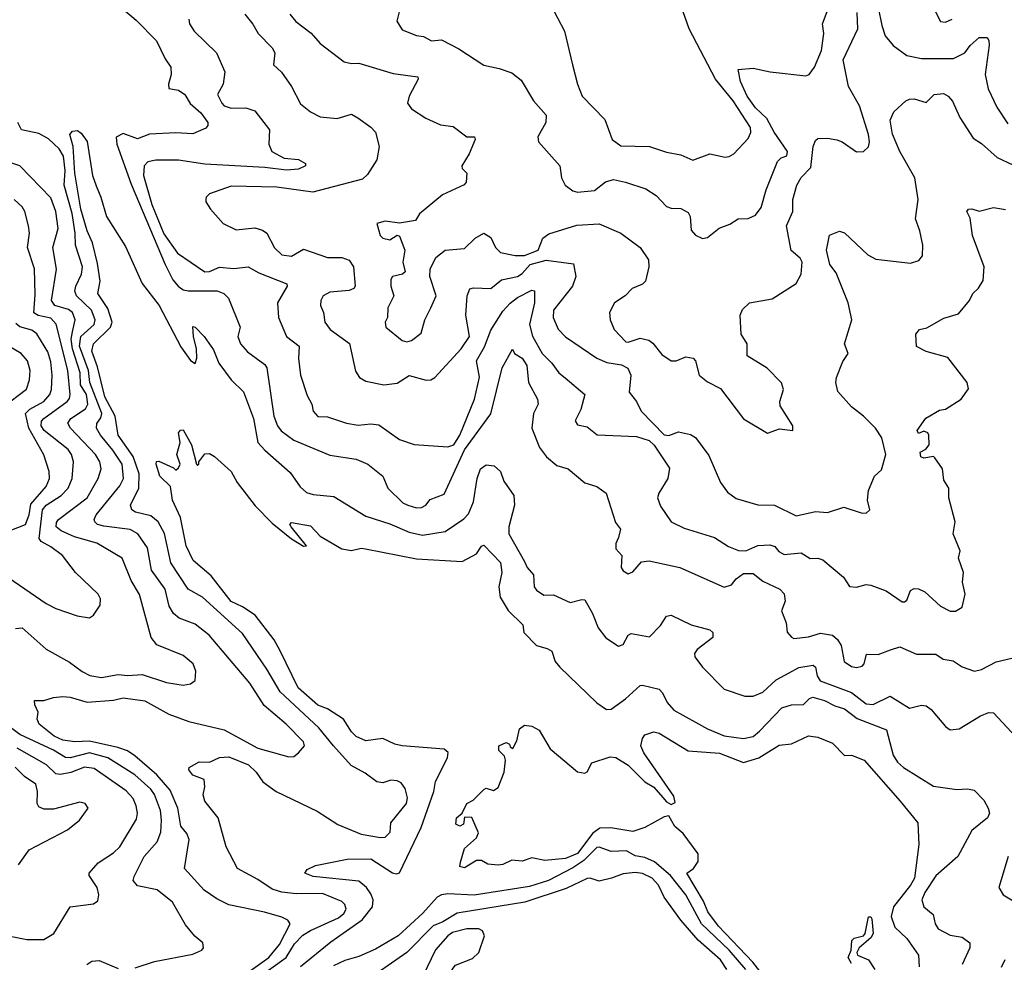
# Model space of a CAD drawing. Extents: x 1308313 to 1441400, y 959662 to 1036319.
# Tile 365 of 656: x 1373565 to 1377660, y 1007325 to 1011242. Entities that reach past the tile are written whole.
import ezdxf

# ---------------------------------------------------------------- set-up
doc = ezdxf.new("R2010")
doc.units = 0

msp = doc.modelspace()

# ---------------------------------------------------------------- linework, layer by layer
at = {"layer": '0CON10XD'}
for points in [[(1375151.7, 1011308.3), (1375133.6, 1011236.4), (1375155, 1011200), (1375215, 1011176.2), (1375245, 1011172), (1375277.5, 1011155), (1375318.7, 1011158.7), (1375391.6, 1011121.6), (1375495, 1011053.3), (1375559, 1011039), (1375611.8, 1011021.8), (1375650.6, 1010990.6), (1375701.7, 1010905), (1375753.9, 1010845), (1375752.9, 1010815), (1375720, 1010755), (1375723.1, 1010735), (1375811, 1010635), (1375818.9, 1010585), (1375833.8, 1010555), (1375865, 1010531.3), (1375885, 1010526.1), (1375955, 1010532), (1376001.1, 1010568.9), (1376035, 1010577.8), (1376085, 1010567.6), (1376168.8, 1010538.8), (1376212.2, 1010512.2), (1376255, 1010465.8), (1376275, 1010459.2), (1376315, 1010458.1), (1376345, 1010440.8), (1376353.3, 1010425), (1376357.6, 1010367.6), (1376375, 1010347.5), (1376405, 1010332.5), (1376425, 1010337.1), (1376474.6, 1010375.4), (1376517.9, 1010392.1), (1376553.3, 1010415), (1376595, 1010416), (1376625, 1010430), (1376648.1, 1010461.9), (1376669.1, 1010535), (1376717, 1010653), (1376731.9, 1010668.1), (1376755, 1010676.2), (1376758.5, 1010695), (1376703.2, 1010775), (1376672, 1010832), (1376625, 1010876.5), (1376590.6, 1010925), (1376563.3, 1010985), (1376553.3, 1011035), (1376615, 1011041.5), (1376686, 1011026), (1376835, 1011009.2), (1376848.8, 1011015), (1376870, 1011045), (1376900, 1011115), (1376909.7, 1011185), (1376904.5, 1011225), (1376931.7, 1011298.3)], [(1375772.8, 1011305), (1375831.1, 1011195), (1375864.2, 1011055), (1375884.6, 1010975), (1375904.4, 1010925), (1375997.9, 1010827.9), (1376028.8, 1010745), (1376065, 1010718), (1376184.1, 1010715.9), (1376255, 1010691.9), (1376315, 1010680.6), (1376365, 1010658.5), (1376435, 1010684.8), (1376498.8, 1010671.2), (1376516.2, 1010673.8), (1376534.5, 1010685.5), (1376595, 1010748), (1376606.3, 1010773.7), (1376604.5, 1010795), (1376532.9, 1010905), (1376458.4, 1010995), (1376348.8, 1011205), (1376324.6, 1011275)], [(1377135, 1011292.5), (1377151.1, 1011218.9)], [(1374005, 1011277.8), (1374050.1, 1011240.1), (1374133.8, 1011155), (1374169.9, 1011079.9), (1374193.6, 1011045), (1374195.6, 1011015), (1374184, 1010975), (1374185, 1010956.2), (1374225, 1010948.8), (1374251.6, 1010931.6), (1374273.4, 1010893.4), (1374317.7, 1010855), (1374346.9, 1010815), (1374347.1, 1010802.9), (1374338.8, 1010791.2), (1374285, 1010768.1), (1374215, 1010772.7), (1374105, 1010766.8), (1374055, 1010747.1), (1373995, 1010769), (1373965.8, 1010754.3), (1373969, 1010725), (1374028.9, 1010558.9), (1374170, 1010225), (1374201.8, 1010161.8), (1374224.3, 1010134.3), (1374245, 1010120), (1374265, 1010115.8), (1374386, 1010116), (1374413.5, 1010105), (1374433.2, 1010085), (1374481.8, 1009965), (1374472.7, 1009925), (1374483.2, 1009895), (1374511.9, 1009861.9), (1374585, 1009809.2), (1374593.5, 1009795), (1374622.5, 1009595), (1374637.3, 1009555), (1374653, 1009533), (1374705, 1009495.4), (1374855, 1009432.7), (1374965, 1009415.4), (1375012.9, 1009395), (1375075.6, 1009345), (1375096.2, 1009295), (1375158.5, 1009235), (1375178.6, 1009225), (1375215, 1009213.2), (1375236, 1009215), (1375254, 1009225), (1375271.7, 1009248.3), (1375329.7, 1009270.3), (1375415, 1009454.4), (1375525, 1009604.2), (1375571.7, 1009795), (1375615, 1009872.5), (1375622.5, 1009855), (1375655, 1009836.2), (1375674.7, 1009805), (1375680.5, 1009735), (1375718.2, 1009665), (1375720.9, 1009645), (1375701.8, 1009605), (1375695.6, 1009545), (1375726.9, 1009465), (1375755.3, 1009425.3), (1375799.2, 1009389.2), (1375845.6, 1009375), (1375915, 1009317.3), (1375965, 1009301.9), (1376004.5, 1009275), (1376042.4, 1009152.4), (1376063.3, 1009125), (1376055, 1009090), (1376043.8, 1009065), (1376043.8, 1009043.8), (1376069.4, 1009015), (1376066.7, 1008965), (1376075, 1008951.4), (1376095, 1008938.6), (1376115, 1008947.1), (1376150.6, 1008989.4), (1376182.9, 1008992.9), (1376310, 1008965), (1376495, 1008883.2), (1376525, 1008893.3), (1376545, 1008918.6), (1376575, 1008940), (1376615, 1008940.4), (1376655, 1008908.8), (1376726.9, 1008875), (1376745, 1008856.7), (1376748.7, 1008825), (1376732.7, 1008785), (1376752.9, 1008735), (1376757.5, 1008697.5), (1376775, 1008676.7), (1376785, 1008670), (1376845, 1008677.8), (1376895, 1008692.5), (1376945, 1008684.6), (1376965.7, 1008665.7), (1376980.8, 1008640.8), (1376994.3, 1008575), (1377025, 1008554.4), (1377045, 1008550), (1377068.8, 1008555), (1377077.1, 1008565), (1377087.5, 1008605), (1377135, 1008603.5), (1377186.5, 1008623.5), (1377225, 1008636.1), (1377295.3, 1008605.3), (1377374.5, 1008605.5), (1377405.2, 1008585.2), (1377447.1, 1008577.1), (1377485, 1008552.9), (1377535.5, 1008534.5), (1377565, 1008542), (1377625.9, 1008574.1), (1377715, 1008593.8)], [(1374501.9, 1011265), (1374535, 1011224.3), (1374556.8, 1011185), (1374615.4, 1011125), (1374625.7, 1011104.3), (1374621.2, 1011055), (1374653.7, 1011023.7), (1374695, 1010964.3), (1374732.5, 1010892.5), (1374775, 1010859.2), (1374815, 1010838.6), (1374885, 1010831.6), (1374945, 1010849.8), (1374971.8, 1010835), (1375025.8, 1010795.8), (1375044.4, 1010775), (1375059.6, 1010715), (1375050.1, 1010659.9), (1375011.6, 1010598.4), (1374990.9, 1010579.1), (1374784, 1010526), (1374635, 1010547), (1374445, 1010551.1), (1374355, 1010518.8), (1374340, 1010505), (1374338.8, 1010495), (1374338.8, 1010485), (1374358, 1010455), (1374410.8, 1010395), (1374465, 1010369.4), (1374543.2, 1010376.8), (1374575, 1010367.8), (1374592.5, 1010355), (1374625, 1010294.2), (1374655, 1010264.6), (1374695, 1010259.5), (1374745, 1010288.2), (1374845, 1010254), (1374905, 1010253.5), (1374935, 1010242.7), (1374953.8, 1010215), (1374960, 1010135), (1374954, 1010125), (1374935, 1010116.5), (1374855, 1010110), (1374827.5, 1010095), (1374817.1, 1010075), (1374815.5, 1010055), (1374828.2, 1010025), (1374834.5, 1009985), (1374856.7, 1009955), (1374936.2, 1009896.2), (1374961.1, 1009781.1), (1374978, 1009755), (1375005, 1009740), (1375080, 1009725), (1375135, 1009732), (1375185, 1009763.3), (1375255.2, 1009744.8), (1375275, 1009745.3), (1375291.2, 1009755), (1375401.3, 1009875), (1375435.5, 1009925), (1375420.9, 1010015), (1375425.9, 1010094.1), (1375436.9, 1010123.1), (1375451.7, 1010128.3), (1375525, 1010124.6), (1375568.3, 1010161.8), (1375635, 1010175.2), (1375655, 1010187.1), (1375688.6, 1010225), (1375755, 1010243), (1375868.2, 1010228.2), (1375878.2, 1010175), (1375864.6, 1010135), (1375784.6, 1010035), (1375783.6, 1010005), (1375805, 1009955.8), (1375834.7, 1009924.7), (1375965, 1009835.4), (1376007.2, 1009817.2), (1376068.1, 1009808.1), (1376093.6, 1009793.6), (1376106.4, 1009765), (1376100, 1009695), (1376130, 1009655), (1376150, 1009615), (1376245, 1009516.6), (1376265, 1009514.6), (1376305, 1009529.4), (1376355, 1009518.8), (1376375.7, 1009505.7), (1376430.8, 1009430.8), (1376479.3, 1009319.3), (1376509.3, 1009279.3), (1376545, 1009252.5), (1376635, 1009225.5), (1376704.8, 1009224.8), (1376795, 1009180.7), (1376875, 1009198.5), (1376925, 1009194.4), (1376993.1, 1009216.9), (1377065, 1009192.2), (1377085, 1009190.8), (1377100, 1009205), (1377091.4, 1009245), (1377095.8, 1009285), (1377120, 1009345), (1377148.6, 1009371.4), (1377167.1, 1009435), (1377150.6, 1009505), (1377124.4, 1009545), (1377075, 1009594.4), (1377023.8, 1009633.8), (1376967.4, 1009697.4), (1376959.5, 1009735), (1376962.2, 1009755), (1376988.5, 1009821.5), (1377010, 1009855), (1376995.8, 1009895), (1377026.5, 1009995), (1377010.3, 1010065), (1376960.1, 1010190.1), (1376934, 1010225), (1376920.6, 1010285), (1376932.7, 1010347.3), (1376975, 1010363.3), (1376995, 1010356.2), (1377091.9, 1010265), (1377125, 1010247.5), (1377269.3, 1010230.7), (1377305, 1010241.4), (1377319.4, 1010260.6), (1377320.9, 1010305), (1377309.2, 1010365), (1377290.8, 1010415), (1377302.1, 1010495), (1377287.2, 1010585), (1377226, 1010695), (1377195, 1010766.2), (1377185.8, 1010824.2), (1377200, 1010860), (1377250, 1010905), (1377265, 1010911.8), (1377285, 1010913.3), (1377335, 1010898), (1377368.7, 1010931.3), (1377407.5, 1010935), (1377426.2, 1010925), (1377445, 1010903.8), (1377475.4, 1010835.4), (1377530.2, 1010750.2), (1377565, 1010728.5), (1377630.2, 1010670.2), (1377695, 1010639.3)], [(1374688, 1011265), (1374712.9, 1011235), (1374776.8, 1011186.8), (1374814.1, 1011144.1), (1374915, 1011067.1), (1374945, 1011060), (1374975, 1011061.5), (1375118.3, 1011018.3), (1375221.2, 1011005), (1375222.9, 1010995), (1375184.8, 1010925.2), (1375177.5, 1010895), (1375195, 1010871.8), (1375253.7, 1010833.7), (1375315, 1010806), (1375367.9, 1010797.9), (1375425, 1010755.7), (1375456.7, 1010755), (1375459.2, 1010745), (1375434.6, 1010685), (1375403.3, 1010635), (1375405, 1010623.8), (1375424.3, 1010604.3), (1375422.5, 1010567.5), (1375414.2, 1010555.8), (1375323.3, 1010515), (1375227.5, 1010435), (1375211.7, 1010408.3), (1375145, 1010396.7), (1375084.3, 1010405.7), (1375050, 1010395), (1375064.3, 1010345), (1375075, 1010334.4), (1375105, 1010328), (1375135, 1010346.7), (1375145, 1010342.5), (1375166.2, 1010285), (1375158.8, 1010235), (1375168.8, 1010195), (1375157.5, 1010185), (1375116, 1010175), (1375108.1, 1010161.9), (1375109.1, 1010135), (1375120.9, 1010095), (1375096.2, 1010045), (1375094.4, 1010005), (1375084.4, 1009985), (1375087.1, 1009965), (1375155, 1009909.1), (1375175, 1009904), (1375195, 1009908.8), (1375235, 1009940), (1375250.5, 1009995), (1375275.3, 1010044.7), (1375296.4, 1010095), (1375271.1, 1010175), (1375271.9, 1010205), (1375296.2, 1010253.8), (1375335, 1010284.4), (1375415, 1010291.4), (1375458.6, 1010335), (1375495, 1010354.5), (1375525, 1010337.1), (1375543.5, 1010295), (1375564.5, 1010275), (1375625, 1010262.1), (1375665, 1010261.8), (1375721.3, 1010285), (1375741.2, 1010335), (1375765, 1010352.9), (1375882.2, 1010387.8), (1375975, 1010393.5), (1376065.8, 1010355), (1376145.4, 1010295.4), (1376180, 1010245), (1376181.2, 1010215), (1376167.5, 1010155), (1376155, 1010143.3), (1376112.5, 1010125), (1376083.8, 1010095), (1376038.8, 1010065), (1376018.6, 1010025), (1376021.1, 1009995), (1376038, 1009955), (1376086, 1009904), (1376095, 1009901.8), (1376145, 1009919.1), (1376181, 1009911), (1376198.2, 1009898.2), (1376235, 1009850.5), (1376275, 1009824.3), (1376295, 1009824.5), (1376335, 1009840.5), (1376365.7, 1009835.7), (1376376, 1009825), (1376391.2, 1009765), (1376425, 1009737.1), (1376479.5, 1009709.5), (1376575, 1009582.9), (1376675, 1009524), (1376725, 1009542.5), (1376780, 1009535), (1376780, 1009555), (1376727.3, 1009637.3), (1376726.7, 1009655), (1376741.1, 1009705), (1376733.3, 1009733.3), (1376674, 1009794), (1376590.8, 1009845), (1376591.2, 1009895), (1376566.2, 1009935), (1376560.8, 1010015), (1376571.7, 1010038.3), (1376600, 1010065), (1376695, 1010082), (1376795, 1010145.4), (1376814.7, 1010185), (1376818.9, 1010235), (1376810.9, 1010250.9), (1376773.6, 1010283.6), (1376754.6, 1010385), (1376780.7, 1010445), (1376780.4, 1010495), (1376797.4, 1010555), (1376815, 1010586.4), (1376855, 1010628), (1376864.8, 1010715.2), (1376875, 1010740), (1376885, 1010748.1), (1376925, 1010750.4), (1376963.1, 1010743.1), (1376985, 1010734.4), (1377045, 1010692.9), (1377075, 1010694), (1377095, 1010713.3), (1377099.5, 1010735), (1377094.5, 1010765), (1377057.8, 1010885), (1377012.5, 1010965), (1376990.3, 1011075), (1377050.2, 1011205), (1377047.6, 1011272.4)], [(1377374.4, 1011274.4), (1377395, 1011234.5), (1377415, 1011232.7), (1377442.5, 1011245)], [(1374268, 1011245), (1374271.1, 1011225), (1374290, 1011195), (1374383.6, 1011105), (1374417.5, 1011025), (1374411.4, 1010975), (1374388, 1010932), (1374405, 1010895.6), (1374416, 1010885), (1374445, 1010874.4), (1374506, 1010876), (1374543.4, 1010863.4), (1374603.8, 1010785), (1374601.7, 1010725), (1374614, 1010695), (1374665, 1010667.2), (1374725, 1010661.1), (1374753.8, 1010645), (1374753.3, 1010635), (1374725, 1010621.8), (1374675, 1010617.3), (1374585, 1010628.2), (1374335, 1010641.6), (1374225, 1010659.2), (1374131.4, 1010658.6), (1374098, 1010652), (1374083.3, 1010635), (1374079.6, 1010595), (1374115, 1010474.4), (1374165, 1010352.7), (1374221.7, 1010271.7), (1374334.3, 1010195), (1374355, 1010195.8), (1374396.1, 1010213.9), (1374455, 1010208.9), (1374515, 1010215.9), (1374560.2, 1010190.2), (1374675.7, 1010145), (1374676.9, 1010135), (1374637.1, 1010065), (1374641.4, 1010005), (1374674.5, 1009925), (1374726.7, 1009885), (1374724.7, 1009834.7), (1374732.7, 1009765), (1374760.9, 1009680.9), (1374780, 1009645), (1374785.5, 1009615), (1374805, 1009593.1), (1374845, 1009591.5), (1374924.4, 1009565.6), (1374972.8, 1009557.2), (1375025, 1009563.3), (1375058, 1009558), (1375145, 1009497.5), (1375206.2, 1009476.2), (1375345, 1009467.4), (1375371, 1009475), (1375395.6, 1009515), (1375456.9, 1009665), (1375476.8, 1009756.8), (1375464.2, 1009825), (1375497.5, 1009882.5), (1375525, 1009952.5), (1375575, 1010031.4), (1375605, 1010064.2), (1375635, 1010087.5), (1375695, 1010117.8), (1375705.6, 1010115), (1375705.7, 1010065.7), (1375685.8, 1009975), (1375697.5, 1009927.5), (1375738.4, 1009855), (1375778.8, 1009815), (1375807.8, 1009775), (1375833.6, 1009753.6), (1375915.8, 1009685), (1375898.4, 1009621.6), (1375875.8, 1009575), (1375885, 1009558.8), (1375925, 1009550), (1375967.1, 1009517.1), (1376129.9, 1009509.9), (1376182.9, 1009492.9), (1376204.1, 1009474.1), (1376268.2, 1009378.2), (1376260.3, 1009335), (1376223.3, 1009275), (1376217.7, 1009255), (1376230, 1009220), (1376274.3, 1009155), (1376328.6, 1009128.6), (1376455, 1009089.6), (1376513, 1009053), (1376555, 1009036.8), (1376585, 1009034.5), (1376635, 1009057.3), (1376685, 1009060.5), (1376705, 1009052.7), (1376722.5, 1009032.5), (1376745, 1009019.5), (1376815, 1009026.1), (1376853.1, 1009003.1), (1376885, 1009004), (1376905, 1008997.6), (1376991.1, 1008925), (1377016.8, 1008886.8), (1377045, 1008883.3), (1377085, 1008894.5), (1377105, 1008892.7), (1377169.1, 1008869.1), (1377235, 1008823.3), (1377245, 1008822.5), (1377255, 1008830), (1377270, 1008870), (1377285, 1008878), (1377302.7, 1008877.3), (1377330, 1008865), (1377395, 1008805.3), (1377435, 1008784.5), (1377456.4, 1008783.6), (1377485, 1008801.2), (1377497.1, 1008855), (1377485.8, 1008905), (1377490, 1008945), (1377469.2, 1009005), (1377476.5, 1009035), (1377447.5, 1009105), (1377455.6, 1009155), (1377428.6, 1009255), (1377429.2, 1009295), (1377408.7, 1009328.7), (1377403.1, 1009375), (1377370.9, 1009420.9), (1377365, 1009426.7), (1377325, 1009420), (1377312.5, 1009425), (1377310, 1009445), (1377333, 1009457), (1377347.5, 1009475), (1377346.2, 1009515), (1377342.5, 1009525), (1377325, 1009532.5), (1377302.5, 1009522.5), (1377297.5, 1009535), (1377334.2, 1009585.8), (1377390.5, 1009619.5), (1377415.7, 1009624.3), (1377480, 1009665), (1377511.7, 1009708.3), (1377505.8, 1009735), (1377425, 1009838.2), (1377335, 1009863.2), (1377295, 1009884.3), (1377292.5, 1009935), (1377306.7, 1009955), (1377337.7, 1009962.3), (1377408.5, 1010001.5), (1377469.7, 1010020.3), (1377515.7, 1010075), (1377528.8, 1010105), (1377552.8, 1010127.2), (1377572, 1010158), (1377576.1, 1010215), (1377527.5, 1010345), (1377517.9, 1010417.9), (1377504.6, 1010445), (1377510.8, 1010455), (1377525, 1010456.5), (1377555, 1010446.2), (1377615, 1010462), (1377665, 1010453.1)], [(1377151.1, 1011218.9), (1377164.6, 1011175), (1377197.5, 1011135), (1377255, 1011093.1), (1377315, 1011080.5), (1377448.8, 1011081.2), (1377495.6, 1011104.4), (1377518.5, 1011135), (1377555, 1011168.2), (1377588.3, 1011168.3), (1377596.2, 1011156.2), (1377596.9, 1011136.9), (1377580.7, 1011015), (1377592.8, 1010955), (1377628.7, 1010878.7), (1377675, 1010810)], [(1373972.6, 1008217.4), (1373855, 1008244.5), (1373795, 1008240.5), (1373745, 1008248.4), (1373707.9, 1008265), (1373646, 1008315), (1373638, 1008335), (1373641.2, 1008365), (1373627.5, 1008395), (1373626.7, 1008413.3), (1373665, 1008412.2), (1373705, 1008425.6), (1373745, 1008429.3), (1373775, 1008426.8), (1373845, 1008406.5), (1373955, 1008414.9), (1373995, 1008424.4), (1374085, 1008411), (1374185, 1008355.7), (1374268, 1008325), (1374415, 1008290.8), (1374555, 1008214.3), (1374685, 1008178.2), (1374705, 1008180.4), (1374724.5, 1008195), (1374749.5, 1008225), (1374745, 1008241.4), (1374673.9, 1008315), (1374581.7, 1008391.7), (1374521.6, 1008485), (1374353.7, 1008683.7), (1374295, 1008729.6), (1374228.6, 1008755), (1374204.5, 1008774.5), (1374186.2, 1008805), (1374170.5, 1008875), (1374113.8, 1008955), (1374096.9, 1009046.9), (1374056.7, 1009105), (1374025, 1009123.1), (1373915, 1009137), (1373888.1, 1009145), (1373877.1, 1009155), (1373874.6, 1009165), (1373883.4, 1009185), (1373982.1, 1009305), (1373996.1, 1009335), (1373991.2, 1009395), (1373952.9, 1009452.9), (1373901.5, 1009515), (1373884.7, 1009545), (1373886.1, 1009563.9), (1373903, 1009587), (1373907, 1009605), (1373856.4, 1009735), (1373850.7, 1009785), (1373813.7, 1009885), (1373819, 1009925), (1373874.8, 1009975), (1373878.8, 1009995), (1373863.7, 1010035), (1373801.7, 1010095), (1373793.9, 1010113.9), (1373797.9, 1010135), (1373822.1, 1010185), (1373825.6, 1010215), (1373797.4, 1010305), (1373795.9, 1010355), (1373782.6, 1010437.4), (1373750.3, 1010555), (1373754.2, 1010615), (1373747.1, 1010675), (1373729.7, 1010705), (1373685, 1010746.7), (1373645, 1010769.1), (1373572.9, 1010785), (1373557.5, 1010815)], [(1374492.2, 1007215), (1374673.7, 1007345), (1374707.9, 1007402.1), (1374742.7, 1007437.3), (1374775, 1007457.6), (1374890.8, 1007509.2), (1374913.1, 1007526.9), (1374922.2, 1007545), (1374917.2, 1007565), (1374905, 1007576.9), (1374825, 1007610.2), (1374715, 1007609.1), (1374655, 1007616.8), (1374615, 1007628.9), (1374555, 1007669.4), (1374470.8, 1007715), (1374424.3, 1007804.3), (1374390.8, 1007925), (1374335.6, 1007995), (1374328.6, 1008021.4), (1374335.4, 1008054.6), (1374332, 1008085), (1374285, 1008102), (1374268.8, 1008125), (1374270, 1008135), (1374311.7, 1008158.3), (1374355, 1008156.2), (1374396.4, 1008176.4), (1374435, 1008178.6), (1374517.1, 1008145), (1374547.9, 1008115), (1374576.7, 1008075), (1374632, 1008035), (1374802.4, 1007952.4), (1374887.9, 1007897.9), (1374985, 1007857.5), (1375065, 1007843.2), (1375084.6, 1007845.4), (1375105.6, 1007865), (1375108.6, 1007905), (1375173.3, 1007985), (1375178.3, 1008008.3), (1375167.7, 1008047.7), (1375151.1, 1008071.1), (1375135, 1008079.6), (1375107.9, 1008082.1), (1375075, 1008071.2), (1375050, 1008075), (1375001.2, 1008111.2), (1374943.2, 1008143.2), (1374869.5, 1008225), (1374809.4, 1008299.4), (1374648.3, 1008448.3), (1374593.5, 1008543.5), (1374491, 1008691), (1374325, 1008841.8), (1374265, 1008876.2), (1374194, 1008985), (1374166.9, 1009106.9), (1374141.3, 1009155), (1374109.8, 1009179.8), (1374046, 1009195), (1374031.5, 1009205), (1374026.2, 1009225), (1374061, 1009295), (1374061.7, 1009355), (1374036.4, 1009426.4), (1373974.2, 1009515.8), (1373962, 1009595), (1373919.1, 1009675), (1373889.1, 1009799.1), (1373864.8, 1009865), (1373871.4, 1009895), (1373943, 1009965), (1373949, 1009985), (1373932.1, 1010042.1), (1373889.4, 1010105), (1373899.6, 1010155), (1373888.9, 1010228.9), (1373867.6, 1010315), (1373845.5, 1010365), (1373818.9, 1010455), (1373794.9, 1010604.9), (1373786.8, 1010715), (1373774.1, 1010765), (1373785, 1010779.3), (1373805, 1010781.4), (1373821.2, 1010771.2), (1373845.5, 1010735.5), (1373868.3, 1010595), (1373882.5, 1010552.5), (1373903, 1010505), (1373925.9, 1010425), (1374005, 1010300), (1374075, 1010145.3), (1374145, 1010054.2), (1374235, 1009883.1), (1374275, 1009825.8), (1374295, 1009813.3), (1374301.1, 1009835), (1374300, 1009875), (1374287.3, 1009925), (1374285, 1009966.7), (1374295, 1009964.3), (1374332.7, 1009925), (1374370.8, 1009870.8), (1374393.9, 1009815), (1374445.2, 1009745.2), (1374495.7, 1009695.7), (1374537.3, 1009585), (1374555.3, 1009485), (1374585, 1009453.3), (1374690.3, 1009360.3), (1374731.2, 1009301.2), (1374757.4, 1009277.4), (1374785, 1009269.2), (1374871.2, 1009261.2), (1375005, 1009179.6), (1375105, 1009147.1), (1375185, 1009112.2), (1375240.3, 1009100.3), (1375335, 1009115.3), (1375412.7, 1009167.3), (1375430.9, 1009189.1), (1375452, 1009238), (1375467.6, 1009335), (1375481.8, 1009375), (1375505, 1009391.8), (1375537.9, 1009387.9), (1375564.7, 1009365), (1375578.7, 1009325), (1375619.8, 1009265), (1375622.5, 1009225), (1375599.3, 1009135), (1375599.7, 1009105), (1375665, 1008990)], [(1373547.7, 1008712.3), (1373575, 1008714.2), (1373675, 1008626.6), (1373772.7, 1008572.7), (1373825, 1008532.7), (1373856.6, 1008516.6), (1373905, 1008508.9), (1373975, 1008521.1), (1374015, 1008516.2), (1374075, 1008520.4), (1374175, 1008488.2), (1374245, 1008476), (1374275, 1008482), (1374294.2, 1008495.8), (1374297.1, 1008535), (1374286.9, 1008565), (1374245, 1008600.5), (1374135, 1008644.5), (1374112.1, 1008675), (1374063.2, 1008853.2), (1374028.9, 1008911.1), (1373991.8, 1009005), (1373886.1, 1009066.1), (1373793, 1009093), (1373738, 1009118), (1373717.3, 1009135), (1373717.8, 1009152.2), (1373726, 1009165), (1373845.2, 1009255), (1373891.8, 1009335), (1373903.5, 1009375), (1373897.9, 1009405), (1373880.8, 1009435), (1373776.9, 1009545), (1373765.8, 1009565), (1373778.2, 1009585), (1373838.6, 1009625), (1373848.9, 1009645), (1373842.2, 1009685), (1373817.9, 1009725), (1373816.5, 1009775), (1373784, 1009875), (1373778.9, 1009915), (1373784.4, 1009944.4), (1373795.6, 1009995), (1373785.2, 1010025), (1373767.6, 1010037.6), (1373710.8, 1010055), (1373697, 1010075), (1373718.6, 1010205), (1373702.6, 1010295), (1373724.8, 1010375.2), (1373715.9, 1010445), (1373695, 1010501.8), (1373565, 1010634.6), (1373489.5, 1010659.5)], [(1373497.3, 1008937.3), (1373675.6, 1008815.6), (1373715, 1008795.8), (1373804.5, 1008764.5), (1373855, 1008757.1), (1373872.2, 1008767.8), (1373900.3, 1008809.7), (1373900.6, 1008835), (1373891.4, 1008855), (1373796.9, 1008945), (1373742.7, 1009015), (1373695, 1009052), (1373654.1, 1009074.1), (1373646.2, 1009086.2), (1373659.5, 1009205), (1373675, 1009224.8), (1373738, 1009265), (1373766.9, 1009295), (1373782.6, 1009335), (1373788.2, 1009405), (1373781.1, 1009435), (1373766.5, 1009456.6), (1373667.4, 1009535), (1373654.2, 1009555), (1373656.3, 1009573.7), (1373664.8, 1009585), (1373762.9, 1009655), (1373772.5, 1009667.5), (1373775.5, 1009685), (1373765.1, 1009785), (1373716.9, 1009976.9), (1373695, 1010001.5), (1373642.3, 1010012.3), (1373624, 1010024), (1373628.8, 1010098.8), (1373626.3, 1010206.3), (1373597.4, 1010295), (1373605.4, 1010355), (1373602.1, 1010385), (1373586.5, 1010445), (1373575.4, 1010465), (1373542.7, 1010495)], [(1373525, 1009120), (1373588.6, 1009145), (1373603.8, 1009185), (1373611.7, 1009228.3), (1373675, 1009302.7), (1373688.4, 1009335), (1373687.6, 1009365), (1373665, 1009434.4), (1373603, 1009545), (1373588.6, 1009605), (1373606.5, 1009623.5), (1373664.9, 1009655.1), (1373689.8, 1009685), (1373696.7, 1009705), (1373700.7, 1009765), (1373695, 1009820), (1373682.2, 1009862.2), (1373636.2, 1009936.2), (1373615, 1009951.4), (1373565.2, 1009965.2), (1373549.1, 1009979.1)], [(1373495, 1009631.6), (1373592.8, 1009707.2), (1373606.4, 1009745), (1373609.2, 1009785), (1373597.8, 1009825), (1373571.2, 1009855), (1373516.8, 1009886.8)], [(1374732.4, 1007307.6), (1374859.5, 1007410.5), (1374989, 1007501), (1375031.9, 1007555), (1375034.4, 1007585), (1375025, 1007609.2), (1375007.4, 1007635), (1374975, 1007661.4), (1374785, 1007681.9), (1374750.8, 1007695), (1374760.2, 1007709.8), (1374795, 1007726.5), (1374927.2, 1007752.8), (1375025, 1007754.5), (1375115, 1007696.5), (1375132.4, 1007692.4), (1375145, 1007697.1), (1375234.9, 1007885.1), (1375286.7, 1008035), (1375295, 1008075.6), (1375344.1, 1008175), (1375346.7, 1008196.7), (1375330.4, 1008210.4), (1375155, 1008224.5), (1375125, 1008231.5), (1375074.7, 1008254.7), (1375005, 1008245.7), (1374965, 1008262.9), (1374945, 1008282), (1374911.4, 1008335), (1374845, 1008378.6), (1374805, 1008394.1), (1374723.5, 1008465), (1374648.7, 1008618.7), (1374623.2, 1008665), (1374545, 1008768), (1374492.2, 1008802.2), (1374445, 1008824.1), (1374361.5, 1008931.5), (1374287.1, 1008995), (1374257.5, 1009055), (1374233.4, 1009173.4), (1374200, 1009245), (1374192.5, 1009302.5), (1374147.5, 1009345), (1374132.5, 1009395), (1374133.6, 1009406.4), (1374143, 1009407), (1374205, 1009380), (1374215, 1009370), (1374225, 1009380), (1374232.5, 1009395), (1374218.8, 1009435), (1374232.5, 1009485), (1374225.8, 1009525), (1374233.1, 1009536.9), (1374245, 1009538), (1374279.2, 1009475), (1374300, 1009395), (1374305, 1009390), (1374310, 1009395), (1374310, 1009405), (1374335, 1009437.5), (1374355, 1009440), (1374375, 1009427.5), (1374445, 1009364.4), (1374469.5, 1009319.5), (1374545, 1009221.8), (1374615, 1009150), (1374695, 1009084.1), (1374745.7, 1009054.3), (1374757.5, 1009055), (1374694, 1009135), (1374688.8, 1009145), (1374695, 1009153.3), (1374775, 1009138.8), (1374815, 1009096.2), (1374905, 1009043.1), (1374945, 1009035.6), (1374985, 1009045.8), (1375003.6, 1009043.6), (1375215, 1009001.4), (1375405, 1008991.2), (1375465, 1009022.9), (1375485, 1009054.4), (1375495, 1009058.6), (1375565, 1008986.7), (1375570.4, 1008945), (1375557.1, 1008885), (1375562.7, 1008842.7), (1375597, 1008787), (1375657.4, 1008727.4), (1375662, 1008695), (1375715, 1008641.2), (1375759.3, 1008629.3), (1375778, 1008618), (1375792, 1008575), (1375810.8, 1008550.8), (1375965, 1008403.8), (1376005, 1008375.9), (1376025, 1008376.9), (1376085, 1008419.3), (1376145, 1008474.6), (1376155, 1008476.9), (1376225, 1008460), (1376238.8, 1008445), (1376257.7, 1008405), (1376285, 1008373.3), (1376425.8, 1008295), (1376495, 1008266.1), (1376575, 1008255.4), (1376615, 1008263.9), (1376642.3, 1008285), (1376735, 1008382.2), (1376775.4, 1008394.6), (1376825, 1008396.9), (1376849.4, 1008420.6), (1376863.9, 1008426.1), (1376912.7, 1008412.7), (1376955, 1008390), (1376995, 1008378.4), (1377048.6, 1008338.6), (1377170.4, 1008290.4), (1377198.3, 1008185), (1377216, 1008156), (1377240.5, 1008135), (1377365, 1008056.8), (1377463, 1008043), (1377506.4, 1008046.4), (1377535, 1008040), (1377575, 1007998.6), (1377593.1, 1007965), (1377598.1, 1007945), (1377590, 1007925), (1377525, 1007872.9), (1377467.3, 1007765), (1377375.6, 1007684.4), (1377329.6, 1007615), (1377316.9, 1007585), (1377325, 1007555.7), (1377363.8, 1007523.8), (1377371.8, 1007485), (1377385, 1007464.5), (1377435, 1007438), (1377485, 1007429.7), (1377516.5, 1007405), (1377515.9, 1007385), (1377485.3, 1007315)], [(1375665, 1008990), (1375676, 1008965), (1375702, 1008935), (1375704.4, 1008885), (1375715, 1008870.8), (1375745, 1008851.1), (1375785, 1008852.1), (1375855, 1008820.8), (1375903, 1008833), (1375915, 1008830.8), (1375946.7, 1008775), (1375970.8, 1008715), (1376003.1, 1008673.1), (1376055, 1008638.6), (1376075, 1008645.8), (1376096.3, 1008683.7), (1376108.4, 1008691.6), (1376185, 1008677.5), (1376230.4, 1008725), (1376255, 1008762.9), (1376275, 1008767.8), (1376357.2, 1008727.2), (1376435, 1008706.8), (1376447.8, 1008695), (1376448, 1008675), (1376383.2, 1008625), (1376372.1, 1008607.9), (1376373, 1008595), (1376405, 1008550.9), (1376495, 1008460), (1376581.5, 1008431.5), (1376615, 1008431.5), (1376655, 1008447.7), (1376711.5, 1008498.5), (1376765, 1008528.2), (1376805, 1008549.3), (1376865, 1008560), (1376875, 1008551.2), (1376881.2, 1008515), (1376894.2, 1008494.2), (1377025, 1008446.1), (1377085, 1008399.3), (1377115, 1008396.9), (1377185, 1008430.2), (1377265, 1008381.4), (1377315, 1008393.8), (1377335, 1008390), (1377355.5, 1008375.5), (1377415, 1008304.4), (1377435, 1008290.9), (1377472, 1008295), (1377561.5, 1008348.5), (1377595, 1008363.6), (1377615, 1008361.8), (1377745, 1008222.2)], [(1374045, 1007301.1), (1374125, 1007328.1), (1374285, 1007358), (1374322.5, 1007375), (1374330, 1007385), (1374326.2, 1007405), (1374293.1, 1007433.1), (1374255, 1007480.8), (1374201.1, 1007575), (1374136.6, 1007626.6), (1374055, 1007642.1), (1374036.4, 1007665), (1374041.2, 1007681.2), (1374082.8, 1007765), (1374137.3, 1007825), (1374151.8, 1007865), (1374155.2, 1007914.8), (1374150.4, 1007955), (1374125, 1008021.8), (1374109.8, 1008045), (1374043.3, 1008103.3), (1373931.1, 1008175), (1373855, 1008195.1), (1373775, 1008174.8), (1373755, 1008176), (1373705, 1008207), (1373565, 1008272.2), (1373505, 1008316.6)], [(1376667.2, 1007257.2), (1376614.2, 1007325), (1376471.7, 1007475), (1376427.4, 1007535), (1376408.7, 1007578.7), (1376340, 1007695), (1376367.5, 1007715), (1376386.1, 1007743.9), (1376386.2, 1007775), (1376325, 1007860), (1376289.5, 1007889.5), (1376265, 1007933.3), (1376245, 1007930), (1376164.5, 1007885), (1376115, 1007868.4), (1376024.1, 1007884.1), (1375977.3, 1007882.7), (1375948.7, 1007861.3), (1375885, 1007777.2), (1375835, 1007756.3), (1375748.5, 1007748.5), (1375695, 1007759.1), (1375655, 1007745.6), (1375611.3, 1007748.7), (1375575, 1007731.2), (1375555, 1007728.5), (1375512.5, 1007732.5), (1375485, 1007747.5), (1375465, 1007747.5), (1375415, 1007717.5), (1375395, 1007722.5), (1375398.8, 1007741.2), (1375415, 1007797.5), (1375465, 1007842.5), (1375473, 1007863), (1375446.1, 1007926.1), (1375415, 1007927.5), (1375410.6, 1007899.4), (1375395, 1007890), (1375379.1, 1007899.1), (1375381.2, 1007925), (1375404.8, 1007945.2), (1375425, 1007985.3), (1375451.2, 1007998.8), (1375495, 1008042.7), (1375505, 1008048.2), (1375535, 1008038.5), (1375555, 1008050.9), (1375579.5, 1008115), (1375585.3, 1008165.3), (1375581.5, 1008181.5), (1375558.1, 1008205), (1375557.2, 1008225), (1375588, 1008238), (1375601.7, 1008231.7), (1375605, 1008220), (1375616.4, 1008213.6), (1375632.5, 1008245), (1375643.8, 1008295), (1375665, 1008310), (1375695, 1008306.7), (1375725, 1008290), (1375771.7, 1008211.7), (1375885, 1008116.9), (1375915, 1008110.5), (1375925, 1008116), (1375945, 1008154), (1376021.2, 1008178.8), (1376045, 1008176.5), (1376095, 1008144.4), (1376164.7, 1008075), (1376202.5, 1008052.5), (1376239.7, 1008009.7), (1376255, 1007991.4), (1376275, 1007980), (1376290.7, 1007989.3), (1376285.4, 1008015), (1376161.3, 1008195), (1376148.5, 1008225), (1376155, 1008254.4), (1376165, 1008269.6), (1376203, 1008283), (1376225, 1008277.1), (1376345, 1008203.8), (1376475, 1008194.2), (1376575, 1008155.2), (1376638.8, 1008175), (1376723.4, 1008226.6), (1376775, 1008232.3), (1376845, 1008265.6), (1376885, 1008260.5), (1376945.6, 1008235.6), (1376995, 1008183.8), (1377025, 1008185.7), (1377076.9, 1008165), (1377226.5, 1007995), (1377300.5, 1007905), (1377304.7, 1007815), (1377286.1, 1007675), (1377270.3, 1007645), (1377198.8, 1007555), (1377189.5, 1007515), (1377205, 1007470.8), (1377254.1, 1007424.1), (1377303.1, 1007355), (1377305.5, 1007305.5)], [(1373525, 1007433.8), (1373595, 1007419.1), (1373665, 1007418.9), (1373707.5, 1007445), (1373774.6, 1007555.4), (1373872.1, 1007567.9), (1373890, 1007580), (1373894.3, 1007605), (1373887.9, 1007635), (1373854.3, 1007685), (1373854.4, 1007695), (1373891.3, 1007738.7), (1373955, 1007779.6), (1373981.8, 1007805), (1374050.6, 1007919.4), (1374055.3, 1007945), (1374050, 1007975), (1374036.4, 1008005), (1374007.4, 1008037.4), (1373875, 1008130.2), (1373835, 1008135.6), (1373777, 1008113), (1373735, 1008104.8), (1373715, 1008108.2), (1373676.7, 1008145), (1373554.2, 1008214.2)], [(1374504, 1007275), (1374600.8, 1007345), (1374645, 1007398.9), (1374690, 1007485), (1374679.8, 1007499.8), (1374655, 1007512.3), (1374583.4, 1007533.4), (1374435, 1007563.6), (1374385, 1007588.5), (1374332.2, 1007625), (1374250, 1007715), (1374269.2, 1007835), (1374259.9, 1007859.9), (1374235, 1007890), (1374222.2, 1007965), (1374190.5, 1008040.5), (1374135, 1008104), (1374043.2, 1008183.2), (1374013, 1008203), (1373972.6, 1008217.4)], [(1373560, 1007730), (1373605, 1007792.5), (1373763.3, 1007875), (1373813.3, 1007915), (1373850, 1007965), (1373837.5, 1007985), (1373815, 1007990), (1373705, 1007960.6), (1373665, 1007960.6), (1373645, 1007970.8), (1373638.1, 1007985), (1373639.7, 1008035), (1373632.3, 1008065), (1373585, 1008097.3), (1373546.4, 1008136.4)], [(1376585.2, 1007295), (1376515, 1007374.8), (1376401, 1007485), (1376335.5, 1007605), (1376271.6, 1007685), (1376205, 1007742.8), (1376165, 1007760), (1376125, 1007766.6), (1376088.7, 1007788.7), (1376024.8, 1007784.8), (1375975, 1007803.5), (1375965, 1007802.3), (1375911.7, 1007748.3), (1375865, 1007717.5), (1375764.6, 1007665), (1375685, 1007640.4), (1375455, 1007604.1), (1375345, 1007609.4), (1375318.9, 1007605), (1375301.9, 1007595), (1375241.4, 1007528.6), (1375138.5, 1007435), (1375045, 1007379.2), (1374975, 1007348.2), (1374917.3, 1007332.7), (1374870.3, 1007309.7)], [(1377676.4, 1007765), (1377637.8, 1007635), (1377654.7, 1007604.7), (1377736.1, 1007556.1)], [(1376506.6, 1007295), (1376479.8, 1007335), (1376387.2, 1007417.2), (1376315, 1007500.2), (1376245.9, 1007595), (1376221.1, 1007645), (1376195, 1007674.2), (1376155, 1007693.9), (1376125, 1007698), (1376075, 1007692.1), (1376025.7, 1007674.3), (1375975, 1007661.8), (1375937.5, 1007675), (1375925, 1007673.6), (1375838.4, 1007631.6), (1375665.6, 1007574.5), (1375385, 1007529), (1375325, 1007492.5), (1375285, 1007476.1), (1375175.3, 1007365), (1374987.5, 1007235)], [(1377025, 1007319.2), (1377010, 1007345), (1377022.5, 1007375), (1377025.8, 1007415), (1377035, 1007425.7), (1377073.8, 1007435), (1377081.4, 1007445), (1377095, 1007513.8), (1377105, 1007513.8), (1377108.5, 1007505), (1377114.3, 1007445), (1377105, 1007426), (1377056.9, 1007385), (1377046, 1007365), (1377050, 1007355), (1377095, 1007334.4), (1377121.1, 1007295)], [(1375315, 1006984.7), (1375326.9, 1006993.1), (1375338, 1007015), (1375353, 1007105), (1375363.9, 1007295), (1375377.3, 1007312.7), (1375448.8, 1007341.2), (1375474.4, 1007365.6), (1375498.3, 1007435), (1375490, 1007455), (1375474.2, 1007464.2), (1375425, 1007464.5), (1375365, 1007448.2), (1375345, 1007435.3), (1375295, 1007377.1), (1375242.2, 1007267.8), (1375224.7, 1007115), (1375242.1, 1007005), (1375246.7, 1006995), (1375266.2, 1006985), (1375315, 1006984.7)], [(1373844.7, 1007315.3), (1373865, 1007330), (1373895, 1007332.2), (1373975, 1007299.5)], [(1377661.9, 1007335), (1377647.3, 1007302.7)]]:
    msp.add_lwpolyline(points, dxfattribs=at)

doc.saveas('drawing.dxf')
